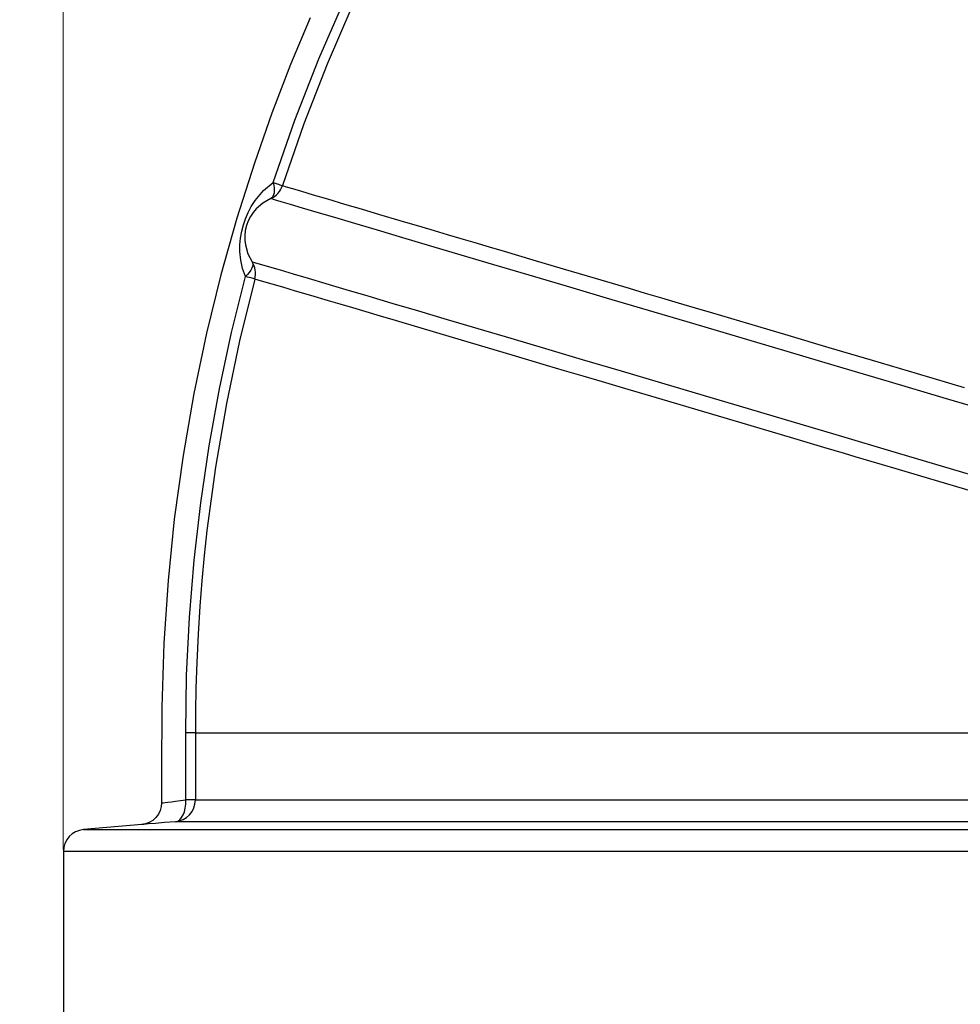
# Model space of a CAD drawing. Header units: millimetres. Extents: x 196 to 2027204, y -221452 to 153872.
# Tile 326 of 381: x 1216068 to 1216499, y -195928 to -195476. Entities that reach past the tile are written whole.
import ezdxf

# ---------------------------------------------------------------- set-up
doc = ezdxf.new("R2010")
doc.units = ezdxf.units.MM
doc.layers.get('Defpoints').update_dxf_attribs({"lineweight": 18})
doc.layers.add('00_Основной', color=163, linetype='Continuous', lineweight=40)
doc.layers.add('ТМ-размеры', color=25, linetype='Continuous', lineweight=20)
doc.styles.add('SFINKS', font='SFINKS.shx', dxfattribs={"width": 0.7, "oblique": 15})
doc.dimstyles.new('кира-50', dxfattribs={"dimtxt": 150, "dimasz": 40, "dimexe": 15, "dimexo": 0, "dimgap": 20, "dimtad": 1, "dimdec": 0, "dimrnd": 5, "dimdsep": 46, "dimtxsty": 'SFINKS', "dimblk1": 'OBLIQUE', "dimblk2": 'OBLIQUE', "dimsah": 1, "dimcen": 2.5, "dimclrd": 252, "dimclre": 252, "dimclrt": 252, "dimadec": 0, "dimazin": 0, "dimtfac": 1, "dimtdec": 0, "dimtofl": 0, "dimtmove": 0, "dimatfit": 3, "dimldrblk": 'OBLIQUE', "dimfxl": 15, "dimtfill": 1, "dimtolj": 1, "dimtzin": 0, "dimlwd": 20, "dimlwe": 20, "dimarcsym": 0})

# ---------------------------------------------------------------- blocks, each defined once
blk = doc.blocks.new('_Oblique')
at = {"color": 0, "linetype": 'ByBlock', "lineweight": -2}
blk.add_line((-0.5, -0.5), (0.5, 0.5), dxfattribs=at)
blk = doc.blocks.new('*D84')
at = {"layer": 'Defpoints', "color": 0, "linetype": 'ByBlock', "lineweight": 50, "transparency": 16777216}
for p in [(1217827.71, -194508.84), (1216087.62, -195856.77), (1217827.71, -195857.67)]:
    blk.add_point(p, dxfattribs=at)
at = {"layer": 'ТМ-размеры', "color": 252, "linetype": 'ByBlock', "lineweight": 20, "transparency": 16777216}
for p, q in [((1216087.62, -195856.77), (1216087.62, -194493.84)), ((1217827.71, -195857.67), (1217827.71, -194493.84)), ((1216087.62, -194508.84), (1217827.71, -194508.84))]:
    blk.add_line(p, q, dxfattribs=at)
at = {"layer": 'ТМ-размеры', "color": 252, "linetype": 'ByBlock', "lineweight": 20, "transparency": 16777216, "xscale": 40, "yscale": 40, "zscale": 40, "rotation": 180}
blk.add_blockref('_Oblique', (1216087.62, -194508.84), dxfattribs=at)
at = {"layer": 'ТМ-размеры', "color": 252, "linetype": 'ByBlock', "lineweight": 20, "transparency": 16777216, "xscale": 40, "yscale": 40, "zscale": 40}
blk.add_blockref('_Oblique', (1217827.71, -194508.84), dxfattribs=at)
at = {"layer": 'ТМ-размеры', "color": 252, "linetype": 'ByBlock', "transparency": 16777216, "insert": (1216957.66, -194413.84), "char_height": 150, "attachment_point": 5, "style": 'SFINKS', "bg_fill": 3, "box_fill_scale": 1.1, "bg_fill_color": 256, "bg_fill_true_color": 13158600, "bg_fill_transparency": 0}
blk.add_mtext('\\A1;1740', dxfattribs=at)

msp = doc.modelspace()

# ---------------------------------------------------------------- linework, layer by layer
at = {"layer": '00_Основной', "color": 252, "lineweight": 25, "ltscale": 10}
for p, q in [((1216123.72, -195845.36, 0.2), (1216096.84, -195847.7, 0.2)), ((1216087.71, -195857.67, 0.2), (1216087.71, -195948.84, 0.2))]:
    msp.add_line(p, q, dxfattribs=at)
at = {"layer": '00_Основной', "color": 252, "lineweight": 25, "ltscale": 10, "elevation": 0.2}
for points in [[(1216184.01, -195550.62), (1216193.94, -195521.99), (1216204.93, -195493.76), (1216216.98, -195465.94), (1216230.05, -195438.61), (1216244.13, -195411.77), (1216259.2, -195385.48), (1216275.23, -195359.77), (1216292.22, -195334.67), (1216310.13, -195310.21), (1216328.93, -195286.45)], [(1216332.34, -195289.26), (1216317.14, -195308.34), (1216302.06, -195328.49), (1216287.19, -195349.74), (1216272.59, -195372.1), (1216258.36, -195395.6), (1216244.57, -195420.24), (1216232.04, -195444.54), (1216220.07, -195469.85), (1216208.71, -195496.21), (1216198.06, -195523.6), (1216188.19, -195551.99)], [(1216200.87, -195474.94), (1216191.9, -195496.45), (1216183.35, -195518.69), (1216175.3, -195541.69), (1216167.31, -195566.91), (1216159.99, -195592.95), (1216153.38, -195619.82), (1216147.57, -195647.5), (1216142.6, -195675.96), (1216138.58, -195705.17), (1216135.69, -195733.35), (1216133.74, -195762.12), (1216132.79, -195791.5), (1216132.71, -195821.1), (1216132.71, -195835.4)], [(1216171.23, -195593.73), (1216169.91, -195590.09), (1216169.06, -195586.28), (1216168.69, -195582.29), (1216168.69, -195579.2), (1216168.96, -195576.18), (1216169.5, -195572.99), (1216170.26, -195569.98), (1216171.21, -195567.18), (1216172.4, -195564.38), (1216173.87, -195561.59), (1216175.64, -195558.84), (1216179.49, -195554.28), (1216184.01, -195550.62)], [(1216184.01, -195550.62), (1216184.26, -195551.94), (1216184.41, -195553.18), (1216184.44, -195554.34), (1216184.36, -195555.38), (1216184.15, -195556.28), (1216183.81, -195557.03), (1216183.38, -195557.6), (1216182.85, -195557.99)], [(1216184.01, -195550.62), (1216184.89, -195550.92), (1216185.7, -195551.17), (1216186.4, -195551.41), (1216187.01, -195551.61), (1216187.49, -195551.77), (1216187.86, -195551.88), (1216188.1, -195551.96), (1216188.19, -195551.99)], [(1216182.85, -195557.99), (1216183.77, -195557.51), (1216184.62, -195556.94), (1216185.43, -195556.3), (1216186.15, -195555.56), (1216186.8, -195554.76), (1216187.36, -195553.88), (1216187.83, -195552.96), (1216188.19, -195551.99)], [(1216188.19, -195551.99), (1216189.89, -195552.5), (1216192.8, -195553.36), (1216196.93, -195554.6), (1216202.28, -195556.18), (1216208.88, -195558.14), (1216216.71, -195560.47), (1216224.26, -195562.7), (1216232.69, -195565.2), (1216242, -195567.95), (1216252.2, -195570.97), (1216257.89, -195572.65), (1216263.83, -195574.4), (1216270.01, -195576.24), (1216276.43, -195578.14), (1216283.09, -195580.1), (1216289.99, -195582.15), (1216303.06, -195586.03), (1216316.97, -195590.15), (1216331.73, -195594.52), (1216347.37, -195599.15), (1216354.67, -195601.31), (1216362.13, -195603.52), (1216369.78, -195605.78), (1216377.59, -195608.1), (1216385.58, -195610.47), (1216393.75, -195612.88), (1216402.09, -195615.35), (1216420.11, -195620.7), (1216439.01, -195626.3), (1216458.81, -195632.16), (1216479.48, -195638.28), (1216501.07, -195644.67)], [(1216182.85, -195557.99), (1216179.22, -195560.02), (1216176.1, -195562.73), (1216174.73, -195564.35), (1216173.52, -195566.16), (1216172.49, -195568.18), (1216171.68, -195570.39), (1216171.15, -195572.68), (1216170.91, -195574.95), (1216170.92, -195577.15), (1216171.19, -195579.26), (1216172.33, -195583.25), (1216174.27, -195586.93)], [(1216516.91, -195656.95), (1216491.46, -195649.4), (1216466.78, -195642.09), (1216442.9, -195635.02), (1216419.86, -195628.21), (1216397.7, -195621.63), (1216376.48, -195615.35), (1216356.19, -195609.34), (1216336.9, -195603.62), (1216318.61, -195598.21), (1216301.38, -195593.1), (1216285.22, -195588.32), (1216270.16, -195583.86), (1216256.22, -195579.74), (1216243.44, -195575.94), (1216231.83, -195572.51), (1216221.4, -195569.42), (1216212.19, -195566.68), (1216204.18, -195564.31), (1216197.41, -195562.31), (1216191.88, -195560.67), (1216187.6, -195559.4), (1216184.6, -195558.51), (1216182.85, -195557.99)], [(1216174.27, -195586.93), (1216174.51, -195587.55), (1216174.57, -195588.27), (1216174.42, -195589.08), (1216174.11, -195589.95), (1216173.62, -195590.87), (1216172.97, -195591.83), (1216172.16, -195592.79), (1216171.23, -195593.73)], [(1216174.27, -195586.93), (1216175.86, -195587.4), (1216178.53, -195588.19), (1216182.3, -195589.3), (1216187.15, -195590.74), (1216193.06, -195592.5), (1216200.06, -195594.56), (1216208.11, -195596.95), (1216217.21, -195599.64), (1216227.32, -195602.65), (1216238.47, -195605.95), (1216250.64, -195609.55), (1216263.77, -195613.45), (1216277.89, -195617.62), (1216292.94, -195622.08), (1216308.93, -195626.82), (1216325.82, -195631.82), (1216343.59, -195637.08), (1216362.21, -195642.6), (1216381.67, -195648.37), (1216401.94, -195654.37), (1216422.98, -195660.6), (1216444.75, -195667.06), (1216467.24, -195673.72), (1216490.43, -195680.59), (1216514.24, -195687.64)], [(1216175.49, -195594.88), (1216175.72, -195593.86), (1216175.82, -195592.83), (1216175.82, -195591.8), (1216175.72, -195590.77), (1216175.51, -195589.77), (1216175.2, -195588.78), (1216174.79, -195587.84), (1216174.27, -195586.93)], [(1216143.79, -195803.27), (1216144.22, -195776.8), (1216145.51, -195750.35), (1216147.67, -195723.95), (1216150.67, -195697.63), (1216154.54, -195671.43), (1216159.27, -195645.35), (1216164.83, -195619.44), (1216171.23, -195593.73)], [(1216175.49, -195594.88), (1216168.48, -195623.25), (1216162.47, -195652.04), (1216157.48, -195681.24), (1216153.56, -195710.42), (1216152.32, -195721.88), (1216151.24, -195733.46), (1216150.31, -195745.17), (1216149.49, -195758.02), (1216148.87, -195770.9), (1216148.47, -195782.74), (1216148.27, -195793.53), (1216148.22, -195803.26)], [(1216175.49, -195594.88), (1216175.4, -195594.85), (1216175.16, -195594.78), (1216174.78, -195594.68), (1216174.28, -195594.55), (1216173.67, -195594.4), (1216172.95, -195594.2), (1216172.14, -195593.99), (1216171.23, -195593.73)], [(1216512.75, -195694.78), (1216489.47, -195687.88), (1216469.81, -195682.06), (1216450.96, -195676.47), (1216446.14, -195675.04), (1216441.39, -195673.64), (1216436.69, -195672.25), (1216432.03, -195670.86), (1216427.45, -195669.51), (1216422.9, -195668.16), (1216401.74, -195661.89), (1216381.56, -195655.92), (1216362.4, -195650.23), (1216344.22, -195644.86), (1216335.11, -195642.15), (1216326.26, -195639.54), (1216317.68, -195637), (1216309.37, -195634.53), (1216301.34, -195632.14), (1216293.56, -195629.84), (1216278.66, -195625.44), (1216264.78, -195621.32), (1216251.91, -195617.51), (1216240.07, -195614), (1216233.12, -195611.95), (1216226.59, -195610.02), (1216220.47, -195608.19), (1216214.73, -195606.49), (1216209.39, -195604.91), (1216201.26, -195602.51), (1216194.25, -195600.42), (1216188.31, -195598.67), (1216183.47, -195597.23), (1216179.73, -195596.13), (1216177.08, -195595.34), (1216175.49, -195594.88)], [(1216148.22, -195803.26), (1216148.11, -195803.26), (1216147.87, -195803.26), (1216147.47, -195803.26), (1216146.96, -195803.26), (1216146.33, -195803.26), (1216145.58, -195803.26), (1216144.73, -195803.26), (1216143.79, -195803.27)], [(1216143.79, -195834.09), (1216143.79, -195818.68), (1216143.79, -195803.27)], [(1216148.22, -195803.26), (1216148.22, -195820.53), (1216148.22, -195834.09)], [(1216148.22, -195803.26), (1216149.01, -195803.26), (1216150.15, -195803.26), (1216151.66, -195803.26), (1216153.53, -195803.26), (1216155.74, -195803.26), (1216158.32, -195803.26), (1216161.26, -195803.26), (1216164.54, -195803.26), (1216168.19, -195803.26), (1216172.18, -195803.26), (1216176.53, -195803.26), (1216181.21, -195803.26), (1216186.25, -195803.26), (1216191.63, -195803.26), (1216197.34, -195803.26), (1216203.41, -195803.26), (1216209.8, -195803.26), (1216216.52, -195803.26), (1216223.57, -195803.26), (1216230.97, -195803.26), (1216238.67, -195803.26), (1216246.69, -195803.26), (1216255.04, -195803.26), (1216263.69, -195803.26), (1216272.65, -195803.26), (1216281.92, -195803.26), (1216291.49, -195803.26), (1216301.35, -195803.26), (1216311.51, -195803.26), (1216321.97, -195803.26), (1216332.69, -195803.26), (1216343.7, -195803.26), (1216354.97, -195803.26), (1216366.53, -195803.26), (1216378.34, -195803.26), (1216390.41, -195803.26), (1216402.72, -195803.26), (1216415.3, -195803.26), (1216428.1, -195803.26), (1216441.15, -195803.26), (1216454.43, -195803.26), (1216467.92, -195803.26), (1216481.64, -195803.26), (1216495.58, -195803.26), (1216509.7, -195803.26)], [(1216132.71, -195835.4), (1216132.55, -195837.14), (1216132.08, -195838.91), (1216131.24, -195840.62), (1216130.09, -195842.16), (1216128.64, -195843.46), (1216127.01, -195844.43), (1216125.29, -195845.06), (1216123.58, -195845.36)], [(1216132.71, -195835.4), (1216132.89, -195835.38), (1216133.46, -195835.32), (1216134.38, -195835.22), (1216135.66, -195835.06), (1216137.27, -195834.86), (1216139.17, -195834.64), (1216141.36, -195834.38), (1216143.79, -195834.09)], [(1216139.1, -195844.05), (1216140.92, -195843.72), (1216142.65, -195843.06), (1216144.22, -195842.09), (1216145.59, -195840.85), (1216146.71, -195839.38), (1216147.54, -195837.71), (1216148.05, -195835.94), (1216148.22, -195834.09)], [(1216139.1, -195844.05), (1216140.12, -195843.78), (1216141.09, -195843.16), (1216141.94, -195842.2), (1216142.67, -195840.96), (1216143.22, -195839.48), (1216143.62, -195837.8), (1216143.8, -195835.98), (1216143.79, -195834.09)], [(1216148.22, -195834.09), (1216148.11, -195834.09), (1216147.87, -195834.09), (1216147.47, -195834.09), (1216146.96, -195834.09), (1216146.33, -195834.09), (1216145.58, -195834.09), (1216144.73, -195834.09), (1216143.79, -195834.09)], [(1216148.22, -195834.09), (1216149.01, -195834.09), (1216150.15, -195834.09), (1216151.65, -195834.09), (1216153.51, -195834.09), (1216155.73, -195834.09), (1216158.29, -195834.09), (1216161.23, -195834.09), (1216164.5, -195834.09), (1216168.14, -195834.09), (1216172.12, -195834.09), (1216176.45, -195834.09), (1216181.13, -195834.09), (1216186.15, -195834.09), (1216191.51, -195834.09), (1216197.22, -195834.09), (1216203.27, -195834.09), (1216209.65, -195834.09), (1216216.35, -195834.09), (1216223.39, -195834.09), (1216230.75, -195834.09), (1216238.44, -195834.09), (1216246.45, -195834.09), (1216254.77, -195834.09), (1216263.39, -195834.09), (1216272.34, -195834.09), (1216281.58, -195834.09), (1216291.14, -195834.09), (1216300.97, -195834.09), (1216311.1, -195834.09), (1216321.53, -195834.09), (1216332.23, -195834.09), (1216343.21, -195834.09), (1216354.45, -195834.09), (1216365.98, -195834.09), (1216377.76, -195834.09), (1216389.8, -195834.09), (1216402.09, -195834.09), (1216414.64, -195834.09), (1216427.41, -195834.09), (1216440.42, -195834.09), (1216453.67, -195834.09), (1216467.13, -195834.09), (1216480.82, -195834.09), (1216494.72, -195834.09), (1216508.81, -195834.09)], [(1216139.1, -195844.05), (1216134.11, -195844.47), (1216129.97, -195844.82), (1216126.78, -195845.1), (1216124.65, -195845.28), (1216123.65, -195845.36), (1216123.72, -195845.36)], [(1216506.94, -195844.05), (1216492.87, -195844.05), (1216479, -195844.05), (1216465.34, -195844.05), (1216451.89, -195844.05), (1216438.65, -195844.05), (1216425.64, -195844.05), (1216412.86, -195844.05), (1216400.31, -195844.05), (1216388.01, -195844.05), (1216375.94, -195844.05), (1216364.12, -195844.05), (1216352.56, -195844.05), (1216341.26, -195844.05), (1216330.22, -195844.05), (1216319.46, -195844.05), (1216308.96, -195844.05), (1216298.74, -195844.05), (1216288.81, -195844.05), (1216279.17, -195844.05), (1216269.81, -195844.05), (1216260.74, -195844.05), (1216251.98, -195844.05), (1216243.52, -195844.05), (1216235.37, -195844.05), (1216227.52, -195844.05), (1216220, -195844.05), (1216212.78, -195844.05), (1216205.89, -195844.05), (1216199.31, -195844.05), (1216193.06, -195844.05), (1216187.15, -195844.05), (1216181.56, -195844.05), (1216176.31, -195844.05), (1216171.39, -195844.05), (1216166.8, -195844.05), (1216162.56, -195844.05), (1216158.66, -195844.05), (1216155.09, -195844.05), (1216151.87, -195844.05), (1216149.01, -195844.05), (1216146.48, -195844.05), (1216144.31, -195844.05), (1216142.47, -195844.05), (1216141.01, -195844.05), (1216139.88, -195844.05), (1216139.1, -195844.05)], [(1216096.84, -195847.7), (1216095.02, -195848.04), (1216093.28, -195848.71), (1216091.7, -195849.67), (1216090.33, -195850.91), (1216089.22, -195852.39), (1216088.39, -195854.04), (1216087.88, -195855.83), (1216087.71, -195857.67)], [(1216096.84, -195847.7), (1216096.97, -195847.7), (1216097.46, -195847.7), (1216098.29, -195847.7), (1216099.49, -195847.7), (1216101.04, -195847.7), (1216102.97, -195847.7), (1216105.22, -195847.7), (1216107.84, -195847.7), (1216110.81, -195847.7), (1216114.13, -195847.7), (1216117.79, -195847.7), (1216121.82, -195847.7), (1216126.19, -195847.7), (1216130.91, -195847.7), (1216135.96, -195847.7), (1216141.34, -195847.7), (1216147.08, -195847.7), (1216153.14, -195847.7), (1216159.55, -195847.7), (1216166.28, -195847.7), (1216173.35, -195847.7), (1216180.73, -195847.7), (1216188.43, -195847.7), (1216196.47, -195847.7), (1216204.82, -195847.7), (1216213.47, -195847.7), (1216222.43, -195847.7), (1216231.7, -195847.7), (1216241.28, -195847.7), (1216251.14, -195847.7), (1216261.3, -195847.7), (1216271.76, -195847.7), (1216282.49, -195847.7), (1216293.5, -195847.7), (1216304.8, -195847.7), (1216316.35, -195847.7), (1216328.18, -195847.7), (1216340.27, -195847.7), (1216352.61, -195847.7), (1216365.2, -195847.7), (1216378.05, -195847.7), (1216391.13, -195847.7), (1216404.45, -195847.7), (1216417.98, -195847.7), (1216431.75, -195847.7), (1216445.74, -195847.7), (1216459.95, -195847.7), (1216474.34, -195847.7), (1216488.96, -195847.7), (1216503.75, -195847.7)], [(1216508.17, -195857.67), (1216493.18, -195857.67), (1216478.38, -195857.67), (1216463.78, -195857.67), (1216449.38, -195857.67), (1216435.2, -195857.67), (1216421.21, -195857.67), (1216407.45, -195857.67), (1216393.92, -195857.67), (1216380.63, -195857.67), (1216367.56, -195857.67), (1216354.75, -195857.67), (1216342.16, -195857.67), (1216329.84, -195857.67), (1216317.78, -195857.67), (1216305.98, -195857.67), (1216294.45, -195857.67), (1216283.18, -195857.67), (1216272.2, -195857.67), (1216261.49, -195857.67), (1216251.07, -195857.67), (1216240.94, -195857.67), (1216231.11, -195857.67), (1216221.57, -195857.67), (1216212.33, -195857.67), (1216203.39, -195857.67), (1216194.77, -195857.67), (1216186.47, -195857.67), (1216178.47, -195857.67), (1216170.8, -195857.67), (1216163.45, -195857.67), (1216156.43, -195857.67), (1216149.73, -195857.67), (1216143.37, -195857.67), (1216137.33, -195857.67), (1216131.64, -195857.67), (1216126.28, -195857.67), (1216121.26, -195857.67), (1216116.6, -195857.67), (1216112.26, -195857.67), (1216108.29, -195857.67), (1216104.64, -195857.67), (1216101.36, -195857.67), (1216098.43, -195857.67), (1216095.85, -195857.67), (1216093.62, -195857.67), (1216091.75, -195857.67), (1216090.24, -195857.67), (1216089.07, -195857.67), (1216088.26, -195857.67), (1216087.81, -195857.67), (1216087.71, -195857.67)]]:
    msp.add_lwpolyline(points, dxfattribs=at)

# ---------------------------------------------------------------- next in the draw order: dimensions: what is measured, and where the dimension line sits
at = {"layer": 'ТМ-размеры', "color": 3, "linetype": 'ByBlock'}
dim = msp.add_linear_dim(base=(1217827.71, -194508.84, 0.2), p1=(1216087.62, -195856.77, 0.2), p2=(1217827.71, -195857.67, 0.2), dimstyle='кира-50', dxfattribs=at)
dim.commit()
dim.dimension.update_dxf_attribs({"geometry": '*D84', "text_midpoint": (1216957.66, -194508.84, 0.2), "dimtype": 160})

doc.saveas('drawing.dxf')
